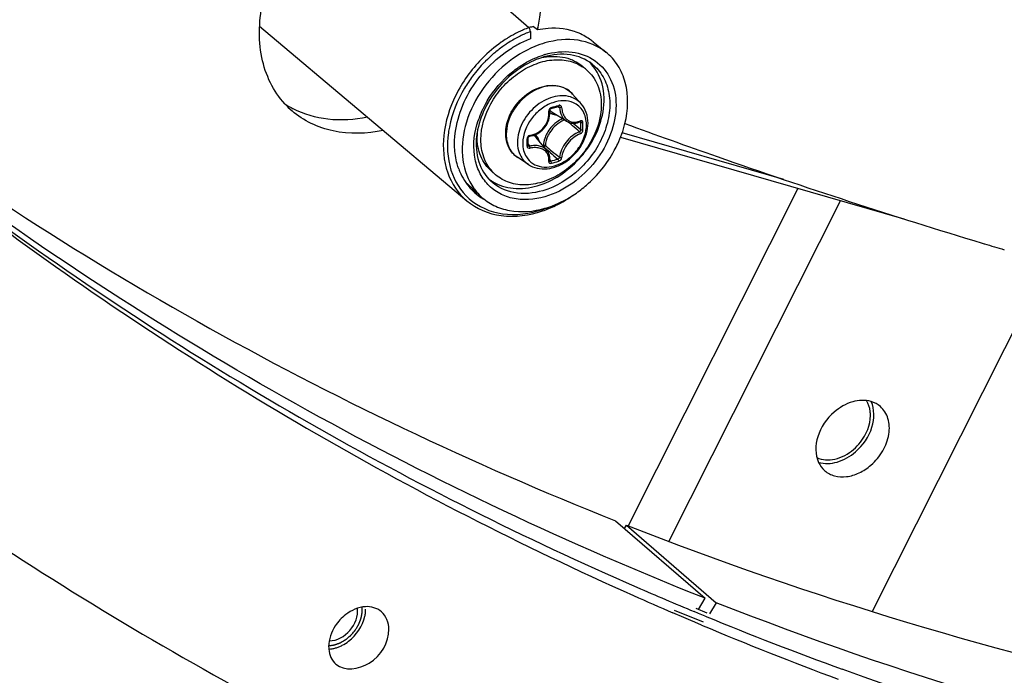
# Model space of a CAD drawing. Header units: millimetres. Extents: x 0 to 420, y 0 to 297.
# Tile 347 of 502: x 339.86 to 346.23, y 170.7 to 174.94. Entities that reach past the tile are written whole.
import ezdxf

# ---------------------------------------------------------------- set-up
doc = ezdxf.new("R2010")
doc.units = ezdxf.units.MM
doc.header["$LTSCALE"] = 23.1
doc.layers.get('0').update_dxf_attribs({"linetype": 'CONTINUOUS'})
doc.layers.add('02___PRT_ALL_AXES', color=7, linetype='CONTINUOUS')

msp = doc.modelspace()

# ---------------------------------------------------------------- linework, layer by layer
at = {"color": 7, "linetype": 'CONTINUOUS'}
for p, q in [((342.9529, 175.0693), (343.153, 174.893)), ((341.4093, 174.9023), (342.7507, 173.7713)), ((343.1629, 174.867), (343.1629, 174.8208)), ((343.1837, 174.9004), (343.2082, 174.8802)), ((343.2102, 174.8959), (343.2076, 174.8807)), ((343.2105, 174.8954), (343.208, 174.8801)), ((343.2082, 174.8802), (343.2092, 174.8804)), ((343.5692, 174.8003), (343.6515, 174.7346)), ((343.5268, 174.62), (343.5018, 174.6417)), ((343.4917, 174.4001), (343.4364, 174.4626)), ((343.2878, 174.3562), (343.2879, 174.3576)), ((343.2887, 174.3457), (343.2878, 174.3562)), ((343.2879, 174.3576), (343.2881, 174.3592)), ((343.2881, 174.3592), (343.2886, 174.3607)), ((343.2886, 174.3607), (343.2892, 174.3622)), ((343.2887, 174.3328), (343.2887, 174.3457)), ((343.2892, 174.3622), (343.2901, 174.3637)), ((343.2901, 174.3637), (343.2911, 174.365)), ((343.2911, 174.365), (343.2922, 174.3662)), ((343.2922, 174.3662), (343.2935, 174.3672)), ((343.2935, 174.3672), (343.2948, 174.368)), ((343.2948, 174.368), (343.2961, 174.3686)), ((343.2961, 174.3686), (343.2966, 174.3688)), ((343.2966, 174.3688), (343.3115, 174.3729)), ((343.3978, 174.2863), (343.3049, 174.3439)), ((343.3115, 174.3729), (343.3203, 174.3755)), ((343.3203, 174.3755), (343.3292, 174.378)), ((343.3292, 174.378), (343.344, 174.3824)), ((343.3408, 174.3815), (343.352, 174.3755)), ((343.344, 174.3824), (343.3446, 174.3826)), ((343.3446, 174.3826), (343.3456, 174.3827)), ((343.3456, 174.3827), (343.3465, 174.3827)), ((343.3465, 174.3827), (343.3473, 174.3824)), ((343.3473, 174.3824), (343.3476, 174.3823)), ((343.2711, 174.2702), (343.2768, 174.2822)), ((343.2768, 174.2822), (343.2815, 174.2945)), ((343.2815, 174.2945), (343.285, 174.3071)), ((343.285, 174.3071), (343.2874, 174.3199)), ((343.2874, 174.3199), (343.2887, 174.3328)), ((343.3977, 174.2864), (343.4014, 174.2842)), ((343.4014, 174.2842), (343.4098, 174.2801)), ((343.4098, 174.2801), (343.4187, 174.2771)), ((343.4671, 174.2771), (343.4771, 174.2802)), ((343.4771, 174.2802), (343.4845, 174.2832)), ((343.4816, 174.2821), (343.4887, 174.2784)), ((343.4854, 174.2839), (343.4845, 174.2832)), ((343.4845, 174.2832), (343.4858, 174.2837)), ((343.4858, 174.2837), (343.4864, 174.2837)), ((343.2173, 174.2118), (343.2282, 174.2195)), ((343.2282, 174.2195), (343.2385, 174.2282)), ((343.2385, 174.2282), (343.2479, 174.2377)), ((343.2479, 174.2377), (343.2566, 174.2479)), ((343.2566, 174.2479), (343.2643, 174.2588)), ((343.2643, 174.2588), (343.2711, 174.2702)), ((343.4187, 174.2771), (343.4279, 174.275)), ((343.4279, 174.275), (343.4374, 174.2739)), ((343.4374, 174.2739), (343.4472, 174.2739)), ((343.4381, 174.2739), (343.4405, 174.272)), ((343.4472, 174.2739), (343.4571, 174.275)), ((343.4571, 174.275), (343.4671, 174.2771)), ((343.1483, 174.1779), (343.1484, 174.1787)), ((343.1484, 174.1592), (343.1483, 174.1779)), ((343.1483, 174.1306), (343.1485, 174.1541)), ((343.1484, 174.1787), (343.1486, 174.18)), ((343.1485, 174.1541), (343.1484, 174.1592)), ((343.1486, 174.18), (343.1491, 174.1814)), ((343.1491, 174.1814), (343.1498, 174.1828)), ((343.1498, 174.1828), (343.1507, 174.1841)), ((343.1507, 174.1841), (343.1518, 174.1854)), ((343.1518, 174.1854), (343.153, 174.1865)), ((343.153, 174.1865), (343.1544, 174.1874)), ((343.1544, 174.1874), (343.1558, 174.1882)), ((343.1558, 174.1882), (343.1572, 174.1888)), ((343.1572, 174.1888), (343.1587, 174.1892)), ((343.1587, 174.1892), (343.1591, 174.1893)), ((343.1591, 174.1893), (343.1688, 174.1912)), ((343.1688, 174.1912), (343.1815, 174.1947)), ((343.1815, 174.1947), (343.1938, 174.1993)), ((343.1938, 174.1993), (343.2058, 174.205)), ((343.27, 174.0975), (343.2, 174.1809)), ((343.2058, 174.205), (343.2173, 174.2118)), ((343.7468, 174.1833), (345.5817, 173.6536)), ((344.8041, 173.9089), (343.757, 174.2111)), ((343.1483, 174.1302), (343.1483, 174.1306)), ((343.1484, 174.1294), (343.1483, 174.1302)), ((343.1484, 174.1375), (343.1577, 174.1251)), ((343.1487, 174.1287), (343.1484, 174.1294)), ((343.149, 174.1282), (343.1487, 174.1287)), ((343.2469, 174.1303), (343.2433, 174.1292)), ((343.2566, 174.1134), (343.29, 174.0851)), ((343.2747, 174.0912), (343.27, 174.0974)), ((343.2794, 174.0834), (343.2747, 174.0912)), ((343.1503, 174.0059), (343.0806, 174.0517)), ((343.2832, 174.075), (343.2794, 174.0834)), ((343.2861, 174.0661), (343.2832, 174.075)), ((343.2879, 174.0568), (343.2861, 174.0661)), ((343.2878, 174.0296), (343.2879, 174.0301)), ((343.2878, 174.0292), (343.2878, 174.0296)), ((343.2878, 174.0293), (343.2887, 174.0284)), ((343.2878, 174.0292), (343.2878, 174.0292)), ((343.2878, 174.0292), (343.2879, 174.0291)), ((343.2879, 174.0291), (343.2878, 174.0292)), ((343.2888, 174.0472), (343.2879, 174.0568)), ((343.2879, 174.0301), (343.2886, 174.0373)), ((343.2885, 174.0363), (343.2945, 174.0281)), ((343.2885, 174.0363), (343.2912, 174.0326)), ((343.2886, 174.0373), (343.2888, 174.0472)), ((343.2887, 174.0284), (343.2896, 174.0279)), ((342.9376, 173.9397), (342.9126, 173.9614)), ((342.7531, 173.8833), (342.8421, 173.7999)), ((344.8957, 173.8517), (343.7953, 171.6659)), ((345.1711, 173.7722), (344.0604, 171.5659)), ((346.0891, 173.4969), (346.1027, 173.4928)), ((346.0894, 173.4967), (346.1031, 173.4926)), ((345.3779, 171.1115), (346.5157, 173.3716)), ((343.7143, 171.6977), (344.2943, 171.1954)), ((343.7728, 171.647), (343.7861, 171.6694)), ((343.7861, 171.6694), (344.3661, 171.1671)), ((344.2512, 171.1228), (344.2943, 171.1954)), ((344.3661, 171.1671), (344.3227, 171.0938))]:
    msp.add_line(p, q, dxfattribs=at)
for centre, radius, start, end in [((343.4448, 174.1316), 0.8156, 116.53563, 120.97751), ((343.4291, 174.1625), 0.781, 114.12174, 116.52005), ((343.4238, 174.1741), 0.7683, 113.95651, 114.11577), ((343.4227, 174.1767), 0.7654, 113.57308, 113.95665), ((343.4153, 174.194), 0.7466, 110.56968, 113.58432), ((343.4268, 174.1708), 0.7445, 113.69915, 114.02072), ((343.4197, 174.1874), 0.7266, 110.69807, 113.7104), ((343.3013, 174.3338), 0.5786, 103.18877, 104.66168), ((343.2983, 174.3465), 0.5656, 101.69342, 103.18896), ((343.4951, 174.0561), 0.9065, 125.04424, 135.10365), ((343.4683, 174.0928), 0.861, 122.22464, 124.98894), ((343.4685, 174.0937), 0.8323, 122.32236, 123.97662), ((343.4584, 174.1084), 0.8425, 120.95923, 122.21902), ((343.4512, 174.1218), 0.7993, 116.66187, 122.35015), ((343.4113, 174.1749), 0.692, 111.03552, 118.24313), ((343.4345, 174.154), 0.7631, 114.94972, 116.63073), ((343.4293, 174.1651), 0.7508, 114.02155, 114.94783), ((343.5, 174.0513), 0.8852, 130.46881, 130.90995), ((343.4898, 174.0637), 0.8691, 125.64119, 130.48229), ((343.4789, 174.0784), 0.8508, 125.07949, 125.62567), ((343.4752, 174.0837), 0.8443, 123.97513, 125.08025), ((343.4402, 174.1213), 0.7529, 120.93523, 121.95437), ((343.4318, 174.1354), 0.7366, 118.1958, 120.94188), ((343.5146, 174.036), 0.9064, 135.74491, 143.22092), ((343.5109, 174.0393), 0.9295, 135.06136, 135.66223), ((343.5122, 174.0382), 0.9031, 135.08883, 135.74222), ((343.5064, 174.0441), 0.8948, 130.91671, 135.09419), ((343.3856, 174.2352), 0.4869, 106.11323, 107.31011), ((343.3211, 174.3024), 0.4052, 99.99187, 101.44426), ((343.4009, 174.2212), 0.518, 106.11336, 107.38578), ((343.3491, 174.4656), 0.2831, 42.60589, 46.12154), ((343.3604, 174.4278), 0.2542, 49.1138, 56.51182), ((343.3482, 174.4647), 0.2844, 41.99977, 42.60766), ((343.3211, 174.3605), 0.1539, 50.53518, 52.38989), ((343.3213, 174.3607), 0.1537, 47.20358, 50.53486), ((343.3207, 174.3602), 0.1545, 41.53019, 47.1948), ((343.4647, 174.0729), 0.6767, 148.91513, 151.21155), ((343.3874, 174.1769), 0.2433, 109.07672, 109.22931), ((341.9892, 174.7807), 0.5648, 222.42041, 229.09621), ((341.8942, 174.8753), 0.5743, 235.90772, 242.20539), ((343.4189, 174.0944), 0.6261, 155.94744, 161.50102), ((343.4413, 174.0848), 0.6504, 155.04858, 155.97875), ((343.4454, 174.0829), 0.655, 154.55998, 155.04911), ((343.4548, 174.0783), 0.6654, 151.20704, 154.5529), ((343.3522, 174.4202), 0.0898, 224.14979, 225.13489), ((343.3525, 174.4205), 0.0901, 225.16768, 238.19258), ((342.7666, 176.3083), 2.0045, 285.39308, 286.80749), ((343.3951, 174.1027), 0.6009, 161.53626, 161.76752), ((343.4534, 174.1185), 0.202, 114.0645, 126.40526), ((335.3008, 164.7122), 12.5417, 49.56104, 49.72441), ((343.443, 174.3866), 0.1071, 290.31697, 292.26307), ((343.4418, 174.3896), 0.1103, 292.2624, 294.07545), ((342.0234, 174.2546), 1.4654, 0.00233, 0.92882), ((342.0251, 174.2537), 1.4783, 0.0024, 0.92888), ((343.3066, 174.1176), 0.681, 168.86705, 172.03043), ((343.4671, 174.1006), 0.2113, 135.09832, 148.10442), ((336.0359, 165.5736), 11.4092, 49.26308, 49.56466), ((335.4574, 164.7756), 12.4061, 49.65654, 49.94798), ((342.072, 174.2546), 1.4168, 359.05537, 0.00295), ((342.0742, 174.2537), 1.4292, 359.05547, 0.00301), ((343.297, 174.1346), 0.4855, 172.51311, 173.56876), ((343.307, 174.1333), 0.4956, 170.95278, 172.51144), ((343.2166, 174.1889), 0.3991, 176.78234, 179.9852), ((341.0011, 174.1493), 2.1407, 0.00233, 0.64253), ((343.1645, 174.1735), 0.0216, 99.06376, 106.76369), ((343.1309, 174.1229), 0.0902, 40.02572, 53.88647), ((343.1157, 174.1225), 0.1114, 16.50857, 23.3442), ((341.0811, 174.1493), 2.0607, 359.34524, 0.00194), ((343.1456, 174.1306), 0.00271, 351.60329, 359.32144), ((350.9128, 183.2144), 11.8794, 229.89404, 230.16205), ((349.9644, 182.0772), 10.3986, 230.16047, 230.51372), ((350.4029, 182.5067), 11.0235, 229.81565, 230.16603), ((342.9197, 175.4152), 1.4368, 285.12112, 287.07727), ((342.9203, 175.4133), 1.4495, 285.13021, 287.08635), ((343.0799, 174.1159), 0.4055, 199.88004, 204.6769), ((343.1041, 174.1319), 0.2543, 221.70798, 229.09647), ((343.0576, 174.1054), 0.3808, 204.64288, 214.6426), ((343.0651, 174.1376), 0.2831, 232.72517, 236.28952), ((343.0665, 174.1398), 0.2856, 236.28857, 238.56261), ((343.0423, 174.0953), 0.3625, 214.70513, 219.87412), ((343.0367, 174.0907), 0.3553, 219.88209, 226.82366), ((342.9933, 174.1317), 0.3555, 231.74709, 240.49246), ((343.0354, 174.0895), 0.3535, 226.8476, 235.64709), ((343.0877, 174.0603), 0.358, 215.68379, 217.82966), ((343.0833, 174.0568), 0.3524, 217.82046, 226.80479), ((343.02, 174.0701), 0.3822, 228.07061, 228.58332), ((343.0382, 174.0937), 0.3585, 235.65586, 240.86286), ((343.0069, 174.3956), 0.7289, 288.83726, 292.1284), ((343.021, 174.3754), 0.6967, 288.63165, 289.89745), ((343.0157, 174.3898), 0.712, 289.89936, 291.72264), ((356.0026, 206.4317), 34.3945, 253.27241, 253.49686), ((352.1124, 190.4144), 22.576, 235.0731, 241.21994)]:
    msp.add_arc(centre, radius, start, end, dxfattribs=at)
for points, knots in [([(343.7861, 171.6694), (344.9761, 171.201), (347.479, 170.4517), (351.4264, 169.92), (355.5525, 169.97), (361.2919, 170.8227), (368.5188, 173.3611), (373.7947, 176.6406), (376.308, 178.5673)], [0, 0, 0, 0, 0.110691, 0.22497, 0.343508, 0.466632, 0.725895, 1, 1, 1, 1]), ([(376.888, 178.065), (374.3747, 176.1383), (369.0988, 172.8588), (361.8719, 170.3204), (356.1325, 169.4677), (352.0064, 169.4177), (348.059, 169.9494), (345.5561, 170.6987), (344.3661, 171.1671)], [0, 0, 0, 0, 0.274105, 0.533368, 0.656492, 0.77503, 0.889309, 1, 1, 1, 1]), ([(343.4239, 177.7639), (343.4239, 177.5109), (343.4074, 176.5518), (343.3233, 175.5928), (343.2105, 174.8954)], [0, 0, 0, 0, 0.263653, 1, 1, 1, 1]), ([(341.5722, 174.3997), (341.5351, 174.4403), (341.4711, 174.5351), (341.3955, 174.7633), (341.4125, 175.096), (341.5828, 175.4744), (341.7777, 175.6873), (341.8909, 175.7758)], [0, 0, 0, 0, 0.105678, 0.216177, 0.457067, 0.723997, 1, 1, 1, 1]), ([(343.1629, 174.867), (343.1629, 174.8744), (343.1602, 174.8841), (343.1545, 174.8917), (343.153, 174.893)], [0, 0, 0, 0, 0.786277, 1, 1, 1, 1]), ([(343.2092, 174.8804), (343.2319, 174.8851), (343.3182, 174.8974), (343.4089, 174.8862), (343.4683, 174.862)], [0, 0, 0, 0, 0.265332, 1, 1, 1, 1]), ([(343.5692, 174.8003), (343.5617, 174.8063), (343.5301, 174.8299), (343.4954, 174.8494), (343.4683, 174.862)], [0, 0, 0, 0, 0.242718, 1, 1, 1, 1]), ([(343.2571, 174.7938), (343.2348, 174.7874), (343.1437, 174.7553), (343.0601, 174.7035), (343.0037, 174.6569)], [0, 0, 0, 0, 0.241167, 1, 1, 1, 1]), ([(343.6515, 174.7346), (343.6008, 174.7751), (343.4671, 174.8293), (343.3263, 174.8138), (343.2571, 174.7938)], [0, 0, 0, 0, 0.473905, 1, 1, 1, 1]), ([(342.6721, 174.1171), (342.667, 174.2403), (342.7454, 174.4991), (342.9297, 174.6903), (343.0417, 174.7602)], [0, 0, 0, 0, 0.482898, 1, 1, 1, 1]), ([(343.5626, 174.6574), (343.5229, 174.689), (343.417, 174.7316), (343.3057, 174.7189), (343.2505, 174.7029)], [0, 0, 0, 0, 0.468572, 1, 1, 1, 1]), ([(343.2571, 174.7188), (343.3138, 174.7351), (343.4289, 174.7485), (343.5904, 174.6908), (343.6975, 174.5588), (343.7296, 174.3841), (343.6905, 174.1963), (343.5595, 173.9647), (343.3848, 173.8345), (343.2573, 173.7976)], [0, 0, 0, 0, 0.121621, 0.231441, 0.339036, 0.455715, 0.58604, 0.726441, 1, 1, 1, 1]), ([(343.7753, 174.2719), (343.7963, 174.3579), (343.8017, 174.494), (343.7353, 174.6502), (343.6817, 174.7105), (343.6515, 174.7346)], [0, 0, 0, 0, 0.528761, 0.769032, 1, 1, 1, 1]), ([(342.8461, 174.689), (342.7791, 174.6204), (342.6685, 174.4661), (342.587, 174.2065), (342.6054, 173.9549), (342.6947, 173.8185), (342.7507, 173.7713)], [0, 0, 0, 0, 0.281607, 0.547215, 0.784887, 1, 1, 1, 1]), ([(343.2407, 174.7), (343.1342, 174.6668), (342.942, 174.5311), (342.8351, 174.3214), (342.8176, 174.2112)], [0, 0, 0, 0, 0.500036, 1, 1, 1, 1]), ([(342.8425, 174.1674), (342.8425, 174.2479), (342.881, 174.373), (342.9785, 174.5095), (343.0744, 174.5966), (343.1833, 174.6579), (343.2971, 174.6885), (343.407, 174.685), (343.4728, 174.6583), (343.5007, 174.6399)], [0, 0, 0, 0, 0.254142, 0.391, 0.527564, 0.659013, 0.781772, 0.894694, 1, 1, 1, 1]), ([(343.1025, 174.6474), (343.1139, 174.6548), (343.1594, 174.6821), (343.2085, 174.7037), (343.2461, 174.7155)], [0, 0, 0, 0, 0.256625, 1, 1, 1, 1]), ([(343.2508, 174.7014), (343.2961, 174.7094), (343.3662, 174.7094), (343.4501, 174.6793), (343.486, 174.6554), (343.5018, 174.6417)], [0, 0, 0, 0, 0.519584, 0.76284, 1, 1, 1, 1]), ([(338.5276, 174.6205), (339.314, 174.0212), (340.9822, 172.9247), (342.7846, 172.0673), (343.7143, 171.6977)], [0, 0, 0, 0, 0.497039, 1, 1, 1, 1]), ([(343.0037, 174.6569), (342.94, 174.6043), (342.8299, 174.4807), (342.7304, 174.263), (342.7097, 174.0406), (342.7588, 173.9044), (342.7969, 173.8515)], [0, 0, 0, 0, 0.274518, 0.540576, 0.783282, 1, 1, 1, 1]), ([(342.8852, 174.4223), (342.9259, 174.4898), (342.9961, 174.5712), (343.0807, 174.6333), (343.1025, 174.6474)], [0, 0, 0, 0, 0.752119, 1, 1, 1, 1]), ([(343.5625, 174.6574), (343.591, 174.6347), (343.6404, 174.5759), (343.6782, 174.4637), (343.6792, 174.3373), (343.6323, 174.1604), (343.4967, 173.9636), (343.3309, 173.8617), (343.2427, 173.8363)], [0, 0, 0, 0, 0.104524, 0.214592, 0.333967, 0.462949, 0.735941, 1, 1, 1, 1]), ([(343.5268, 174.62), (343.542, 174.6069), (343.5697, 174.5764), (343.6107, 174.5019), (343.6219, 174.4362), (343.6219, 174.3924)], [0, 0, 0, 0, 0.238021, 0.481682, 1, 1, 1, 1]), ([(343.629, 174.3255), (343.642, 174.3851), (343.6476, 174.5042), (343.5959, 174.6145), (343.5595, 174.655)], [0, 0, 0, 0, 0.52857, 1, 1, 1, 1]), ([(342.7886, 174.5786), (342.7699, 174.5536), (342.7024, 174.4528), (342.6557, 174.3373), (342.6384, 174.249)], [0, 0, 0, 0, 0.258039, 1, 1, 1, 1]), ([(343.4151, 174.4825), (343.3988, 174.495), (343.3594, 174.5142), (343.2919, 174.5196), (343.2213, 174.5031), (343.1531, 174.4669), (343.0927, 174.414), (343.0311, 174.33), (343.0066, 174.2523), (343.0066, 174.2022)], [0, 0, 0, 0, 0.104897, 0.216899, 0.338904, 0.47012, 0.607003, 0.744549, 1, 1, 1, 1]), ([(343.0113, 174.2727), (343.0239, 174.3224), (343.075, 174.416), (343.1603, 174.48), (343.2077, 174.4996)], [0, 0, 0, 0, 0.499995, 1, 1, 1, 1]), ([(343.2077, 174.4996), (343.2283, 174.508), (343.2702, 174.52), (343.334, 174.5204), (343.3921, 174.5018), (343.4236, 174.477), (343.4364, 174.4626)], [0, 0, 0, 0, 0.270574, 0.524505, 0.765155, 1, 1, 1, 1]), ([(343.4223, 174.4443), (343.4046, 174.4497), (343.3659, 174.4547), (343.3064, 174.4453), (343.2472, 174.4204), (343.1737, 174.3689), (343.1037, 174.2804), (343.0794, 174.1925), (343.0794, 174.1502)], [0, 0, 0, 0, 0.108641, 0.225762, 0.35139, 0.483442, 0.751147, 1, 1, 1, 1]), ([(343.3073, 174.4067), (343.2804, 174.3973), (343.2284, 174.3682), (343.1478, 174.2868), (343.1132, 174.2004), (343.1132, 174.1446)], [0, 0, 0, 0, 0.249772, 0.51087, 1, 1, 1, 1]), ([(343.4411, 174.4062), (343.4214, 174.4148), (343.3755, 174.4234), (343.3303, 174.4146), (343.3079, 174.4069)], [0, 0, 0, 0, 0.475897, 1, 1, 1, 1]), ([(343.4917, 174.4001), (343.4826, 174.4104), (343.4612, 174.4286), (343.4356, 174.4402), (343.4223, 174.4443)], [0, 0, 0, 0, 0.49562, 1, 1, 1, 1]), ([(343.5261, 174.2638), (343.5261, 174.2794), (343.5227, 174.3098), (343.5059, 174.3516), (343.4783, 174.3852), (343.454, 174.4005), (343.4411, 174.4062)], [0, 0, 0, 0, 0.267263, 0.518158, 0.759229, 1, 1, 1, 1]), ([(342.2094, 174.2275), (342.1036, 174.2048), (341.8901, 174.1963), (341.6938, 174.2892), (341.6193, 174.3538)], [0, 0, 0, 0, 0.523099, 1, 1, 1, 1]), ([(342.1072, 174.3136), (342.0239, 174.296), (341.8575, 174.2841), (341.6959, 174.3307), (341.6264, 174.3673)], [0, 0, 0, 0, 0.520212, 1, 1, 1, 1]), ([(343.6219, 174.3924), (343.6219, 174.3083), (343.5801, 174.1779), (343.4753, 174.038), (343.373, 173.9508), (343.2579, 173.8925), (343.1394, 173.8684), (343.0275, 173.8818), (342.9636, 173.9172), (342.9376, 173.9397)], [0, 0, 0, 0, 0.256473, 0.394543, 0.531644, 0.662632, 0.784011, 0.89531, 1, 1, 1, 1]), ([(343.1611, 174.1949), (343.1788, 174.1977), (343.2139, 174.2108), (343.2556, 174.248), (343.2811, 174.2972), (343.2846, 174.334), (343.2825, 174.3514)], [0, 0, 0, 0, 0.24849, 0.504031, 0.757203, 1, 1, 1, 1]), ([(343.2987, 174.3757), (343.2937, 174.3743), (343.2849, 174.3674), (343.2819, 174.3565), (343.2825, 174.3514)], [0, 0, 0, 0, 0.497141, 1, 1, 1, 1]), ([(343.2825, 174.3513), (343.2839, 174.3518), (343.2861, 174.3525), (343.288, 174.3546), (343.2879, 174.3555)], [0, 0, 0, 0, 0.63264, 1, 1, 1, 1]), ([(343.2886, 174.3438), (343.2919, 174.3414), (343.3059, 174.3324), (343.3222, 174.3272), (343.3345, 174.3254)], [0, 0, 0, 0, 0.245283, 1, 1, 1, 1]), ([(343.2987, 174.3757), (343.2988, 174.3748), (343.2989, 174.3725), (343.2982, 174.3692), (343.2966, 174.3688)], [0, 0, 0, 0, 0.348, 1, 1, 1, 1]), ([(343.3462, 174.3894), (343.3463, 174.3885), (343.3464, 174.3862), (343.3456, 174.3829), (343.344, 174.3824)], [0, 0, 0, 0, 0.339767, 1, 1, 1, 1]), ([(343.3653, 174.3753), (343.3651, 174.3798), (343.3618, 174.387), (343.3531, 174.3905), (343.3484, 174.3901), (343.3462, 174.3894)], [0, 0, 0, 0, 0.502703, 0.74499, 1, 1, 1, 1]), ([(343.352, 174.3755), (343.3519, 174.3762), (343.3514, 174.3789), (343.3494, 174.3813), (343.3476, 174.3823)], [0, 0, 0, 0, 0.264576, 1, 1, 1, 1]), ([(343.352, 174.3755), (343.353, 174.3572), (343.3605, 174.3226), (343.384, 174.2949), (343.3977, 174.2864)], [0, 0, 0, 0, 0.531229, 1, 1, 1, 1]), ([(343.3653, 174.3753), (343.363, 174.3746), (343.3585, 174.3742), (343.3539, 174.3746), (343.352, 174.3755)], [0, 0, 0, 0, 0.5364, 1, 1, 1, 1]), ([(343.3653, 174.3753), (343.3661, 174.3629), (343.3704, 174.3391), (343.3868, 174.3082), (343.4119, 174.2868), (343.4326, 174.2811), (343.4429, 174.2804)], [0, 0, 0, 0, 0.279104, 0.533854, 0.769255, 1, 1, 1, 1]), ([(343.536, 174.2749), (343.536, 174.298), (343.5293, 174.3434), (343.5063, 174.3836), (343.4917, 174.4001)], [0, 0, 0, 0, 0.512429, 1, 1, 1, 1]), ([(343.2573, 173.7976), (343.1891, 173.7779), (343.0797, 173.7696), (342.9517, 173.8193), (342.8756, 173.882), (342.8227, 173.967), (342.7856, 174.1057), (342.8008, 174.2193), (342.8244, 174.2907)], [0, 0, 0, 0, 0.255896, 0.373507, 0.48831, 0.605255, 0.728614, 1, 1, 1, 1]), ([(343.2073, 173.8685), (343.3096, 173.8981), (343.4972, 174.0234), (343.6062, 174.2202), (343.629, 174.3255)], [0, 0, 0, 0, 0.496993, 1, 1, 1, 1]), ([(343.3335, 174.2811), (343.3255, 174.2753), (343.2956, 174.2499), (343.2723, 174.2165), (343.261, 174.1895)], [0, 0, 0, 0, 0.251119, 1, 1, 1, 1]), ([(343.385, 174.2943), (343.3788, 174.292), (343.3541, 174.2808), (343.332, 174.2642), (343.3175, 174.2497)], [0, 0, 0, 0, 0.242416, 1, 1, 1, 1]), ([(343.4429, 174.2804), (343.446, 174.2802), (343.4586, 174.2801), (343.4712, 174.2829), (343.4802, 174.2862)], [0, 0, 0, 0, 0.242499, 1, 1, 1, 1]), ([(343.4868, 174.2889), (343.4868, 174.2884), (343.4868, 174.2866), (343.4863, 174.2847), (343.4854, 174.2839)], [0, 0, 0, 0, 0.296838, 1, 1, 1, 1]), ([(343.4887, 174.2784), (343.4887, 174.2789), (343.4886, 174.2809), (343.4875, 174.283), (343.4863, 174.2837)], [0, 0, 0, 0, 0.295427, 1, 1, 1, 1]), ([(343.5032, 174.2777), (343.5032, 174.2817), (343.5008, 174.2884), (343.4927, 174.2908), (343.4887, 174.2897), (343.4868, 174.2889)], [0, 0, 0, 0, 0.500392, 0.734456, 1, 1, 1, 1]), ([(343.5032, 174.2777), (343.5009, 174.2767), (343.4958, 174.2761), (343.4907, 174.277), (343.4887, 174.2784)], [0, 0, 0, 0, 0.520163, 1, 1, 1, 1]), ([(343.003, 174.2079), (343.003, 174.2132), (343.0037, 174.235), (343.0073, 174.2567), (343.0113, 174.2727)], [0, 0, 0, 0, 0.244438, 1, 1, 1, 1]), ([(343.1371, 174.055), (343.1476, 174.0382), (343.1765, 174.0085), (343.2366, 173.9869), (343.3043, 173.99), (343.3724, 174.0159), (343.4346, 174.0614), (343.4995, 174.1391), (343.5261, 174.2149), (343.5261, 174.2638)], [0, 0, 0, 0, 0.105488, 0.213714, 0.331476, 0.460622, 0.598286, 0.738716, 1, 1, 1, 1]), ([(343.1503, 174.0059), (343.1674, 173.9946), (343.2072, 173.9783), (343.2728, 173.9756), (343.3396, 173.9929), (343.4027, 174.0278), (343.4578, 174.0775), (343.5141, 174.156), (343.536, 174.2282), (343.536, 174.2749)], [0, 0, 0, 0, 0.11076, 0.226584, 0.349536, 0.479279, 0.613227, 0.747471, 1, 1, 1, 1]), ([(343.4814, 174.2185), (343.4647, 174.2124), (343.432, 174.1931), (343.3919, 174.1525), (343.3629, 174.1044), (343.3531, 174.0687), (343.352, 174.0518)], [0, 0, 0, 0, 0.24174, 0.507568, 0.769195, 1, 1, 1, 1]), ([(343.4814, 174.2185), (343.4824, 174.219), (343.4866, 174.222), (343.4888, 174.2274), (343.4887, 174.2312)], [0, 0, 0, 0, 0.233629, 1, 1, 1, 1]), ([(343.4868, 174.2061), (343.487, 174.2096), (343.4854, 174.2145), (343.4822, 174.2179), (343.4814, 174.2185)], [0, 0, 0, 0, 0.766459, 1, 1, 1, 1]), ([(343.4868, 174.206), (343.489, 174.2069), (343.4976, 174.2123), (343.5031, 174.2225), (343.5032, 174.2302)], [0, 0, 0, 0, 0.2401, 1, 1, 1, 1]), ([(343.5032, 174.2302), (343.5009, 174.2292), (343.4957, 174.2286), (343.4906, 174.2298), (343.4887, 174.2312)], [0, 0, 0, 0, 0.516682, 1, 1, 1, 1]), ([(343.7065, 174.0963), (343.7142, 174.1104), (343.7427, 174.1666), (343.7642, 174.2263), (343.7753, 174.2719)], [0, 0, 0, 0, 0.25542, 1, 1, 1, 1]), ([(343.7748, 174.2717), (343.9739, 174.1989), (344.7399, 173.9244), (345.5132, 173.6701), (346.0894, 173.4967)], [0, 0, 0, 0, 0.26054, 1, 1, 1, 1]), ([(342.6321, 174.212), (342.621, 174.132), (342.6266, 173.9731), (342.7105, 173.8343), (342.7646, 173.7858)], [0, 0, 0, 0, 0.526361, 1, 1, 1, 1]), ([(342.8146, 174.189), (342.8084, 174.1342), (342.8141, 174.0267), (342.87, 173.9325), (342.9058, 173.899)], [0, 0, 0, 0, 0.529982, 1, 1, 1, 1]), ([(342.9126, 173.9614), (342.8974, 173.9745), (342.8698, 174.005), (342.8288, 174.0795), (342.8175, 174.1452), (342.8175, 174.189)], [0, 0, 0, 0, 0.238021, 0.481682, 1, 1, 1, 1]), ([(342.9143, 173.9627), (342.8908, 173.9891), (342.8533, 174.0549), (342.8425, 174.1292), (342.8425, 174.1674)], [0, 0, 0, 0, 0.481107, 1, 1, 1, 1]), ([(343.0806, 174.0517), (343.0684, 174.0597), (343.0459, 174.0793), (343.0123, 174.13), (343.003, 174.177), (343.003, 174.2079)], [0, 0, 0, 0, 0.241984, 0.486768, 1, 1, 1, 1]), ([(343.0066, 174.2022), (343.0066, 174.1722), (343.0154, 174.1268), (343.0476, 174.078), (343.069, 174.0593), (343.0806, 174.0517)], [0, 0, 0, 0, 0.517982, 0.760912, 1, 1, 1, 1]), ([(343.0794, 174.1502), (343.0794, 174.1429), (343.0807, 174.1151), (343.0878, 174.0873), (343.0965, 174.0687)], [0, 0, 0, 0, 0.261199, 1, 1, 1, 1]), ([(343.1583, 174.1942), (343.1536, 174.1928), (343.1454, 174.1873), (343.1416, 174.1778), (343.1417, 174.1733)], [0, 0, 0, 0, 0.515676, 1, 1, 1, 1]), ([(343.1417, 174.1733), (343.1426, 174.1735), (343.1451, 174.1741), (343.1483, 174.1761), (343.1483, 174.1779)], [0, 0, 0, 0, 0.335626, 1, 1, 1, 1]), ([(343.1611, 174.1949), (343.1611, 174.1935), (343.161, 174.1916), (343.1599, 174.1894), (343.1591, 174.1893)], [0, 0, 0, 0, 0.650306, 1, 1, 1, 1]), ([(343.2179, 174.1666), (343.2166, 174.1698), (343.2106, 174.182), (343.2022, 174.1929), (343.1948, 174.1999)], [0, 0, 0, 0, 0.255247, 1, 1, 1, 1]), ([(343.261, 174.1895), (343.2589, 174.1846), (343.2518, 174.1656), (343.2477, 174.1453), (343.2469, 174.1303)], [0, 0, 0, 0, 0.258896, 1, 1, 1, 1]), ([(343.2878, 174.2122), (343.2837, 174.2056), (343.2695, 174.1797), (343.2612, 174.1502), (343.26, 174.1284)], [0, 0, 0, 0, 0.261592, 1, 1, 1, 1]), ([(343.4868, 174.206), (343.4712, 174.2001), (343.4407, 174.1818), (343.4032, 174.1437), (343.3759, 174.0986), (343.3665, 174.0653), (343.3653, 174.0495)], [0, 0, 0, 0, 0.241461, 0.507728, 0.769702, 1, 1, 1, 1]), ([(342.6986, 173.978), (342.6947, 173.9888), (342.6804, 174.034), (342.6736, 174.0813), (342.6721, 174.1171)], [0, 0, 0, 0, 0.243209, 1, 1, 1, 1]), ([(343.1132, 174.1446), (343.1132, 174.1284), (343.1168, 174.097), (343.1291, 174.0678), (343.1371, 174.055)], [0, 0, 0, 0, 0.516185, 1, 1, 1, 1]), ([(343.1417, 174.1258), (343.1416, 174.1236), (343.1425, 174.1191), (343.1487, 174.1119), (343.1565, 174.1111), (343.1611, 174.112)], [0, 0, 0, 0, 0.245151, 0.483798, 1, 1, 1, 1]), ([(343.1417, 174.1258), (343.1425, 174.1259), (343.1451, 174.1265), (343.148, 174.1284), (343.1483, 174.1302)], [0, 0, 0, 0, 0.321323, 1, 1, 1, 1]), ([(343.149, 174.1282), (343.1499, 174.127), (343.1527, 174.125), (343.1561, 174.1248), (343.1577, 174.1251)], [0, 0, 0, 0, 0.481798, 1, 1, 1, 1]), ([(343.27, 174.0975), (343.2642, 174.1044), (343.2495, 174.1165), (343.2219, 174.1271), (343.1904, 174.1303), (343.1687, 174.1275), (343.1577, 174.1251)], [0, 0, 0, 0, 0.222882, 0.461558, 0.720944, 1, 1, 1, 1]), ([(343.1611, 174.112), (343.161, 174.1144), (343.1603, 174.1189), (343.1588, 174.1233), (343.1577, 174.1251)], [0, 0, 0, 0, 0.526671, 1, 1, 1, 1]), ([(343.2733, 174.0765), (343.2686, 174.0844), (343.2553, 174.099), (343.2279, 174.1123), (343.1953, 174.117), (343.1726, 174.1145), (343.1611, 174.112)], [0, 0, 0, 0, 0.221381, 0.457911, 0.717649, 1, 1, 1, 1]), ([(343.247, 174.1303), (343.2493, 174.1308), (343.2538, 174.1309), (343.2583, 174.1296), (343.26, 174.1284)], [0, 0, 0, 0, 0.526419, 1, 1, 1, 1]), ([(343.247, 174.1303), (343.247, 174.1297), (343.2471, 174.1273), (343.2476, 174.125), (343.2483, 174.1233)], [0, 0, 0, 0, 0.234277, 1, 1, 1, 1]), ([(343.2525, 174.1182), (343.2554, 174.1197), (343.2586, 174.1232), (343.2599, 174.1274), (343.26, 174.1284)], [0, 0, 0, 0, 0.762591, 1, 1, 1, 1]), ([(343.451, 173.8148), (343.4772, 173.8325), (343.5782, 173.9104), (343.6606, 174.0123), (343.7065, 174.0963)], [0, 0, 0, 0, 0.248745, 1, 1, 1, 1]), ([(343.0965, 174.0687), (343.1024, 174.0559), (343.1176, 174.0321), (343.1388, 174.0134), (343.1503, 174.0059)], [0, 0, 0, 0, 0.504391, 1, 1, 1, 1]), ([(343.2825, 174.0256), (343.2837, 174.0345), (343.2837, 174.0523), (343.2776, 174.0692), (343.2733, 174.0765)], [0, 0, 0, 0, 0.513521, 1, 1, 1, 1]), ([(343.2825, 174.0256), (343.2823, 174.0237), (343.2825, 174.0197), (343.2876, 174.013), (343.2947, 174.013), (343.2987, 174.0141)], [0, 0, 0, 0, 0.250198, 0.477776, 1, 1, 1, 1]), ([(343.2825, 174.0256), (343.2832, 174.0258), (343.2855, 174.0265), (343.2876, 174.0284), (343.2879, 174.0301)], [0, 0, 0, 0, 0.303916, 1, 1, 1, 1]), ([(343.2896, 174.0279), (343.2899, 174.0278), (343.2916, 174.0274), (343.2933, 174.0277), (343.2945, 174.0281)], [0, 0, 0, 0, 0.220787, 1, 1, 1, 1]), ([(343.2987, 174.0141), (343.299, 174.0166), (343.2982, 174.0216), (343.2961, 174.0263), (343.2945, 174.0281)], [0, 0, 0, 0, 0.510568, 1, 1, 1, 1]), ([(343.3416, 174.0417), (343.3429, 174.0421), (343.3474, 174.0439), (343.3515, 174.0482), (343.352, 174.0518)], [0, 0, 0, 0, 0.265099, 1, 1, 1, 1]), ([(343.3462, 174.0278), (343.3465, 174.0303), (343.3456, 174.0354), (343.3434, 174.04), (343.3416, 174.0417)], [0, 0, 0, 0, 0.50766, 1, 1, 1, 1]), ([(343.3462, 174.0278), (343.3487, 174.0286), (343.3575, 174.033), (343.3648, 174.0422), (343.3653, 174.0495)], [0, 0, 0, 0, 0.257299, 1, 1, 1, 1]), ([(343.3653, 174.0496), (343.362, 174.0484), (343.3568, 174.0486), (343.3528, 174.0511), (343.352, 174.0518)], [0, 0, 0, 0, 0.768189, 1, 1, 1, 1]), ([(344.2943, 171.1954), (343.4122, 171.546), (341.6998, 172.3536), (340.1064, 173.3767), (339.352, 173.9347)], [0, 0, 0, 0, 0.502903, 1, 1, 1, 1]), ([(343.2427, 173.8363), (343.1828, 173.819), (343.0603, 173.8067), (342.9466, 173.8607), (342.9058, 173.899)], [0, 0, 0, 0, 0.526815, 1, 1, 1, 1]), ([(342.9175, 173.896), (342.9578, 173.8714), (343.0564, 173.8412), (343.1573, 173.8541), (343.2073, 173.8685)], [0, 0, 0, 0, 0.475533, 1, 1, 1, 1]), ([(342.7507, 173.7713), (342.8127, 173.719), (342.9812, 173.6504), (343.1571, 173.6767), (343.2422, 173.7057)], [0, 0, 0, 0, 0.473847, 1, 1, 1, 1]), ([(342.7671, 173.7835), (342.8259, 173.7317), (342.989, 173.6622), (343.1603, 173.6872), (343.2435, 173.7152)], [0, 0, 0, 0, 0.471301, 1, 1, 1, 1]), ([(342.8421, 173.7999), (342.8671, 173.7764), (342.9255, 173.7362), (343.0663, 173.6906), (343.1836, 173.7013), (343.2573, 173.7226)], [0, 0, 0, 0, 0.234243, 0.475825, 1, 1, 1, 1]), ([(343.2573, 173.7226), (343.274, 173.7274), (343.342, 173.7503), (343.406, 173.7844), (343.451, 173.8148)], [0, 0, 0, 0, 0.242607, 1, 1, 1, 1]), ([(343.2814, 173.7203), (343.2961, 173.7263), (343.3554, 173.7526), (343.4113, 173.7863), (343.4509, 173.8149)], [0, 0, 0, 0, 0.245177, 1, 1, 1, 1])]:
    msp.add_open_spline(points, degree=3, knots=knots, dxfattribs=at)
at = {"color": 2, "linetype": 'CONTINUOUS'}
msp.add_open_spline([(341.857, 170.8884), (341.8604, 170.8889), (341.8672, 170.8898), (341.8757, 170.891), (341.8817, 170.8919), (341.8851, 170.8923), (341.8877, 170.8927), (341.8898, 170.893), (341.8915, 170.8932), (341.8926, 170.8934), (341.8934, 170.8935), (341.8943, 170.8938), (341.8958, 170.8943), (341.8989, 170.8954), (341.9033, 170.897), (341.9085, 170.8988), (341.9138, 170.9007), (341.9182, 170.9023), (341.9217, 170.9035), (341.9243, 170.9044), (341.9265, 170.9052), (341.9282, 170.9058), (341.9295, 170.9063), (341.9306, 170.9066), (341.9315, 170.9071), (341.9323, 170.9076), (341.9333, 170.9082), (341.9358, 170.9097), (341.9395, 170.9118), (341.9445, 170.9147), (341.9495, 170.9175), (341.9545, 170.9204), (341.9586, 170.9228), (341.9619, 170.9247), (341.9638, 170.9258), (341.965, 170.9265), (341.9657, 170.9269), (341.9663, 170.9272), (341.967, 170.9279), (341.968, 170.9287), (341.9695, 170.93), (341.9715, 170.9316), (341.9746, 170.9341), (341.9784, 170.9373), (341.9831, 170.9412), (341.9877, 170.945), (341.9915, 170.9482), (341.9946, 170.9508), (341.9966, 170.9524), (341.9981, 170.9536), (341.9991, 170.9544), (341.9997, 170.9552), (342.0004, 170.9559), (342.0015, 170.9573), (342.0031, 170.9591), (342.0071, 170.9636), (342.013, 170.9704), (342.0188, 170.9772), (342.0228, 170.9817), (342.0244, 170.9836), (342.0256, 170.9849), (342.0262, 170.9856), (342.0269, 170.9864), (342.0275, 170.9874), (342.0286, 170.9891), (342.0299, 170.9913), (342.032, 170.9947), (342.0347, 170.9989), (342.0378, 171.004), (342.041, 171.0092), (342.0436, 171.0134), (342.0458, 171.0168), (342.0471, 171.019), (342.0481, 171.0207), (342.0488, 171.0217), (342.0493, 171.0226), (342.0496, 171.0233), (342.0499, 171.0239), (342.0505, 171.0253), (342.0513, 171.0273), (342.0527, 171.0309), (342.0546, 171.0354), (342.0568, 171.0409), (342.059, 171.0463), (342.0611, 171.0517), (342.0628, 171.0557), (342.0639, 171.0585), (342.0643, 171.0596), (342.0647, 171.0605), (342.0651, 171.0614), (342.0653, 171.0625), (342.0656, 171.0639), (342.0659, 171.0656), (342.0664, 171.0679), (342.0669, 171.0706), (342.0677, 171.0742), (342.0686, 171.0786), (342.0697, 171.084), (342.0708, 171.0894), (342.0717, 171.0939), (342.0724, 171.097), (342.0727, 171.0986), (342.0729, 171.0995), (342.0729, 171.1003), (342.0729, 171.1015), (342.0729, 171.1032), (342.0729, 171.1054), (342.0729, 171.1081), (342.0729, 171.1116), (342.0729, 171.1178), (342.0729, 171.1266), (342.0729, 171.1336), (342.0729, 171.1371)], degree=3, knots=[0, 0, 0, 0, 0.03125, 0.0625, 0.078125, 0.085938, 0.09375, 0.101562, 0.105469, 0.109375, 0.111328, 0.113281, 0.117188, 0.125, 0.140625, 0.15625, 0.171875, 0.1875, 0.195312, 0.203125, 0.210938, 0.214844, 0.21875, 0.222656, 0.224609, 0.226562, 0.230469, 0.234375, 0.25, 0.265625, 0.28125, 0.296875, 0.3125, 0.320312, 0.328125, 0.330078, 0.332031, 0.333984, 0.335938, 0.339844, 0.34375, 0.351562, 0.359375, 0.375, 0.390625, 0.40625, 0.421875, 0.429688, 0.4375, 0.441406, 0.445312, 0.447266, 0.449219, 0.453125, 0.460938, 0.46875, 0.5, 0.53125, 0.539062, 0.546875, 0.550781, 0.552734, 0.554688, 0.558594, 0.5625, 0.570312, 0.578125, 0.59375, 0.609375, 0.625, 0.640625, 0.648438, 0.65625, 0.660156, 0.664062, 0.666016, 0.667969, 0.669922, 0.671875, 0.679688, 0.6875, 0.703125, 0.71875, 0.734375, 0.75, 0.765625, 0.769531, 0.773438, 0.775391, 0.777344, 0.78125, 0.785156, 0.789062, 0.796875, 0.804688, 0.8125, 0.828125, 0.84375, 0.859375, 0.875, 0.882812, 0.886719, 0.888672, 0.890625, 0.894531, 0.898438, 0.90625, 0.914062, 0.921875, 0.9375, 0.96875, 1, 1, 1, 1], dxfattribs=at)
at = {"layer": '02___PRT_ALL_AXES', "color": 7, "linetype": 'CONTINUOUS'}
for p, q in [((344.1568, 171.0707), (344.0861, 171.1011)), ((344.2831, 171.0408), (344.0956, 171.1169)), ((344.2511, 171.0979), (344.2239, 171.1091)), ((344.3072, 171.1001), (344.2356, 171.1291)), ((344.2953, 171.0797), (344.2511, 171.0979)), ((344.201, 171.0519), (344.1568, 171.0707)), ((344.228, 171.0404), (344.201, 171.0519)), ((344.2719, 171.0219), (344.228, 171.0404))]:
    msp.add_line(p, q, dxfattribs=at)
for centre, radius, start, end in [((352.72, 191.1669), 21.8443, 233.49993, 245.98759), ((352.5959, 191.343), 21.8971, 234.03656, 246.46456), ((352.8996, 192.006), 22.6262, 246.42986, 247.45348), ((353.012, 191.7891), 22.5315, 245.95339, 246.66222), ((342.1472, 170.8554), 0.2958, 127.63283, 137.3516), ((342.149, 170.8537), 0.2983, 137.35175, 147.03126), ((353.0121, 192.2817), 22.924, 247.65091, 250.03052), ((353.1348, 192.082), 22.8491, 247.177, 249.56187), ((342.0405, 170.8822), 0.1842, 179.98014, 185.18544)]:
    msp.add_arc(centre, radius, start, end, dxfattribs=at)
for points, knots in [([(345.3697, 172.4703), (345.3315, 172.4817), (345.2408, 172.4768), (345.1649, 172.4318), (345.1304, 172.4019)], [0, 0, 0, 0, 0.466123, 1, 1, 1, 1]), ([(345.2685, 172.1448), (345.3169, 172.1867), (345.3892, 172.2887), (345.3932, 172.4203), (345.3699, 172.4704)], [0, 0, 0, 0, 0.536466, 1, 1, 1, 1]), ([(345.3654, 172.3801), (345.3654, 172.389), (345.3634, 172.4226), (345.3522, 172.4559), (345.3387, 172.4766)], [0, 0, 0, 0, 0.264287, 1, 1, 1, 1]), ([(345.3685, 172.0582), (345.3988, 172.0844), (345.4498, 172.1458), (345.4906, 172.2529), (345.4884, 172.3592), (345.4526, 172.4179), (345.4295, 172.438)], [0, 0, 0, 0, 0.280031, 0.547247, 0.786077, 1, 1, 1, 1]), ([(345.1304, 172.4019), (345.082, 172.3601), (345.0097, 172.258), (345.0058, 172.1265), (345.029, 172.0763)], [0, 0, 0, 0, 0.536466, 1, 1, 1, 1]), ([(345.2556, 172.16), (345.2723, 172.1743), (345.33, 172.2343), (345.3654, 172.3187), (345.3654, 172.3801)], [0, 0, 0, 0, 0.262908, 1, 1, 1, 1]), ([(345.0182, 172.1073), (345.0534, 172.0908), (345.1448, 172.0872), (345.2211, 172.1305), (345.2556, 172.16)], [0, 0, 0, 0, 0.461388, 1, 1, 1, 1]), ([(345.0292, 172.0764), (345.0674, 172.0651), (345.1582, 172.0699), (345.234, 172.1149), (345.2685, 172.1448)], [0, 0, 0, 0, 0.466123, 1, 1, 1, 1]), ([(345.0694, 172.0222), (345.0875, 172.0066), (345.1334, 171.9829), (345.2133, 171.9795), (345.2956, 172.005), (345.3454, 172.0382), (345.3685, 172.0582)], [0, 0, 0, 0, 0.219759, 0.456838, 0.718384, 1, 1, 1, 1]), ([(364.9345, 171.1848), (361.6352, 170.0409), (354.9756, 168.6833), (348.1812, 169.6464), (345.1831, 170.736)], [0, 0, 0, 0, 0.5226, 1, 1, 1, 1]), ([(341.8606, 170.9199), (341.9106, 170.9197), (342.0085, 170.9753), (342.0495, 171.0803), (342.0422, 171.1297)], [0, 0, 0, 0, 0.500024, 1, 1, 1, 1]), ([(342.0908, 171.0788), (342.0925, 171.0865), (342.095, 171.1017), (342.096, 171.1171), (342.096, 171.1247)], [0, 0, 0, 0, 0.509074, 1, 1, 1, 1]), ([(341.9037, 170.7685), (341.958, 170.7215), (342.1598, 170.75), (342.246, 170.9104), (342.246, 170.9948)], [0, 0, 0, 0, 0.459695, 1, 1, 1, 1]), ([(341.8583, 170.866), (341.8654, 170.8664), (341.8799, 170.8682), (341.894, 170.8716), (341.9011, 170.8736)], [0, 0, 0, 0, 0.49206, 1, 1, 1, 1]), ([(341.9011, 170.8736), (341.9085, 170.8757), (341.9233, 170.8808), (341.9375, 170.8874), (341.9445, 170.891)], [0, 0, 0, 0, 0.493397, 1, 1, 1, 1])]:
    msp.add_open_spline(points, degree=3, knots=knots, dxfattribs=at)
for points in [[(345.4295, 172.438), (345.4124, 172.4528), (345.3914, 172.4639), (345.3697, 172.4703)], [(345.029, 172.0763), (345.0385, 172.0559), (345.0524, 172.0369), (345.0694, 172.0222)], [(342.094, 171.141), (342.0483, 171.1381), (342.0029, 171.1176), (341.9666, 171.0897)], [(342.1985, 171.1085), (342.1709, 171.1325), (342.1304, 171.1433), (342.094, 171.141)], [(342.246, 170.9948), (342.246, 171.0359), (342.2295, 171.0816), (342.1985, 171.1085)], [(341.9856, 170.9173), (342.0365, 170.9565), (342.077, 171.0161), (342.0908, 171.0788)], [(341.8988, 171.016), (341.8733, 170.9768), (341.8563, 170.9291), (341.8563, 170.8823)], [(341.9445, 170.891), (341.9589, 170.8985), (341.9727, 170.9074), (341.9856, 170.9173)], [(341.857, 170.8656), (341.8603, 170.8298), (341.8766, 170.7921), (341.9037, 170.7685)]]:
    msp.add_open_spline(points, degree=3, dxfattribs=at)

doc.saveas('drawing.dxf')
